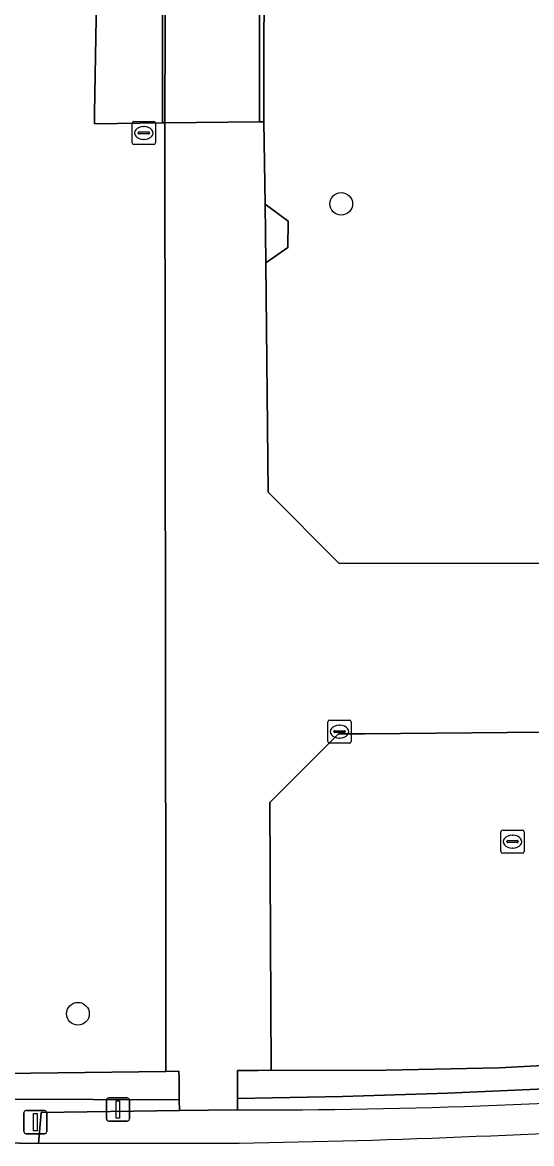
# Model space of a CAD drawing. Extents: x 161477 to 163040, y 383680 to 384871.
# Drawn here: x 161759.79 to 161781.76, y 384036.67 to 384085.06 of the extents above; entities that cross this region are included whole.
import ezdxf

# ---------------------------------------------------------------- set-up
doc = ezdxf.new("R2010")
doc.units = 0
for name, color, linetype in [('IMGEO_Boom', 7, 'Continuous'), ('IMGEO_Fietspad_gesloten', 7, 'Continuous'), ('IMGEO_Groenvoorziening', 7, 'Continuous'), ('IMGEO_Haag', 7, 'Continuous'), ('IMGEO_Kolk', 7, 'Continuous'), ('IMGEO_Lichtmast', 7, 'Continuous'), ('IMGEO_Muur', 7, 'Continuous'), ('IMGEO_Rioolput', 7, 'Continuous'), ('IMGEO_Verkeersbordpaal', 7, 'Continuous'), ('IMGEO_Voetpad_gesloten', 7, 'Continuous'), ('IMGEO_Voetpad_open', 7, 'Continuous')]:
    doc.layers.add(name, color=color, linetype=linetype)

msp = doc.modelspace()

# ---------------------------------------------------------------- linework, layer by layer
at = {"layer": 'IMGEO_Boom'}
for centre in [(161773.547, 384077.231), (161762.187, 384042.271)]:
    msp.add_circle(centre, 0.489, dxfattribs=at)
at = {"layer": 'IMGEO_Fietspad_gesloten'}
msp.add_lwpolyline([(161769.137, 384036.685), (161760.483, 384036.666), (161735.001, 384037.114), (161731.73, 384037.243), (161718.339, 384037.771), (161717.868, 384037.79), (161710.708, 384038.08)], dxfattribs=at)
msp.add_arc((161762.691, 384439.109), 402.475, 270.91769, 273.83159, dxfattribs=at)
at = {"layer": 'IMGEO_Groenvoorziening'}
for points in [[(161765.94, 384080.732), (161765.84, 384080.732), (161762.894, 384080.681), (161762.895, 384081.151), (161763.216, 384099.214), (161763.654, 384124.37), (161759.044, 384124.455), (161758.995, 384129.011), (161747.606, 384128.913), (161747.599, 384129.203), (161747.499, 384129.203), (161747.506, 384130.293), (161735.408, 384130.355), (161735.401, 384130.9), (161735.134, 384130.899), (161735.134, 384143.421), (161734.757, 384143.42), (161723.376, 384146.927), (161723.45, 384147.142), (161721.817, 384147.658)], [(161709.159, 384041.044), (161712.983, 384040.929), (161727.804, 384040.182), (161738.008, 384039.914), (161748.868, 384039.629), (161757.812, 384039.678), (161765.974, 384039.782), (161765.975, 384043.686), (161765.975, 384045.484), (161765.94, 384080.732)], [(161785.324, 384054.458), (161774.563, 384054.35), (161773.422, 384054.349), (161770.467, 384051.387), (161770.494, 384045.528), (161770.523, 384039.839), (161774.78, 384039.82), (161780.364, 384039.936), (161786.006, 384040.233)], [(161820.581, 384041.931), (161821.498, 384042.037), (161821.499, 384042.541), (161817.651, 384042.186), (161800.29, 384040.319), (161796.003, 384039.932), (161791.712, 384039.594), (161787.19, 384039.29), (161782.664, 384039.041), (161778.136, 384038.846), (161773.605, 384038.705), (161769.074, 384038.618), (161769.074, 384038.118)], [(161766.547, 384039.507), (161766.544, 384039.787), (161765.974, 384039.782), (161757.812, 384039.678), (161748.868, 384039.629), (161738.008, 384039.914), (161727.804, 384040.182), (161712.983, 384040.929), (161709.159, 384041.044)], [(161709.172, 384040.189), (161731.47, 384039.163), (161746.35, 384038.751), (161759.129, 384038.577), (161766.559, 384038.55), (161766.554, 384039.013), (161766.547, 384039.507)], [(161786.006, 384040.233), (161780.364, 384039.936), (161774.78, 384039.82), (161770.523, 384039.839), (161769.962, 384039.821), (161769.072, 384039.818), (161769.072, 384039.534), (161769.072, 384038.934), (161769.074, 384038.618), (161773.605, 384038.705), (161778.136, 384038.846), (161782.664, 384039.041)], [(161709.691, 384039.757), (161712.502, 384039.597), (161712.453, 384039.016), (161717.902, 384038.756), (161717.868, 384037.79), (161718.339, 384037.771), (161731.73, 384037.243), (161735.001, 384037.114), (161760.483, 384036.666), (161760.598, 384038.002), (161766.564, 384038.097), (161766.559, 384038.55), (161759.129, 384038.577), (161746.35, 384038.751)]]:
    msp.add_lwpolyline(points, dxfattribs=at)
for points in [[(161783.503, 384132.512), (161783.522, 384140.982), (161770.314, 384141.003), (161770.298, 384137.963), (161770.298, 384137.723), (161770.295, 384135.843), (161770.29, 384132.481), (161770.213, 384080.772), (161770.26, 384077.221), (161771.251, 384076.478), (161771.238, 384075.346), (161770.287, 384074.679), (161770.392, 384064.792), (161773.462, 384061.713), (161783.384, 384061.717), (161783.399, 384075.023), (161782.399, 384075.02), (161782.387, 384079.036), (161783.387, 384079.036)], [(161765.899, 384126.429), (161761.389, 384126.458), (161761.398, 384131.31), (161747.578, 384131.312), (161747.589, 384131.203), (161747.612, 384131.203), (161747.599, 384129.203), (161747.606, 384128.913), (161758.995, 384129.011), (161759.044, 384124.455), (161763.654, 384124.37), (161763.216, 384099.214), (161762.895, 384081.151), (161762.894, 384080.681), (161765.84, 384080.732)]]:
    msp.add_lwpolyline(points, close=True, dxfattribs=at)
msp.add_arc((161769.9, 384300.981), 262.864, 269.82001, 274.69837, dxfattribs=at)
at = {"layer": 'IMGEO_Haag'}
for points in [[(161766.547, 384039.507), (161766.544, 384039.787), (161765.974, 384039.782), (161757.812, 384039.678), (161748.868, 384039.629), (161738.008, 384039.914), (161727.804, 384040.182), (161712.983, 384040.929), (161709.159, 384041.044)], [(161709.172, 384040.189), (161731.47, 384039.163), (161746.35, 384038.751), (161759.129, 384038.577), (161766.559, 384038.55), (161766.554, 384039.013), (161766.547, 384039.507)], [(161786.006, 384040.233), (161780.364, 384039.936), (161774.78, 384039.82), (161770.523, 384039.839), (161769.962, 384039.821), (161769.072, 384039.818), (161769.072, 384039.534), (161769.072, 384038.934), (161769.074, 384038.618), (161773.605, 384038.705), (161778.136, 384038.846), (161782.664, 384039.041)]]:
    msp.add_lwpolyline(points, dxfattribs=at)
at = {"layer": 'IMGEO_Kolk'}
for p, q in [((161772.974, 384054.021), (161772.974, 384054.873)), ((161773.049, 384054.947), (161773.901, 384054.947)), ((161773.975, 384054.873), (161773.975, 384054.021)), ((161773.233, 384054.441), (161773.233, 384054.453)), ((161773.671, 384054.404), (161773.273, 384054.404)), ((161773.276, 384054.49), (161773.674, 384054.49)), ((161773.462, 384054.727), (161773.487, 384054.727)), ((161773.717, 384054.453), (161773.717, 384054.441)), ((161773.901, 384053.947), (161773.049, 384053.947)), ((161773.485, 384054.167), (161773.46, 384054.167))]:
    msp.add_line(p, q, dxfattribs=at)
for points in [[(161772.974, 384054.021), (161772.974, 384054.873)], [(161773.049, 384054.947), (161773.901, 384054.947)], [(161773.975, 384054.873), (161773.975, 384054.021)], [(161773.901, 384053.947), (161773.049, 384053.947)]]:
    msp.add_lwpolyline(points, dxfattribs=at)
for centre, radius, start, end in [((161773.051, 384054.871), 0.0765, 91.552, 178.448), ((161773.051, 384054.871), 0.0765, 91.552, 178.448), ((161773.899, 384054.871), 0.0765, 1.552, 88.448), ((161773.899, 384054.871), 0.0765, 1.552, 88.448), ((161773.273, 384054.45), 0.0403, 85.8775, 175.7526), ((161773.27, 384054.44), 0.0366, 178.938, 274.7102), ((161773.674, 384054.447), 0.043, 264.8664, 352.4533), ((161773.678, 384054.452), 0.0386, 1.7309, 96.639), ((161773.051, 384054.023), 0.0765, 181.552, 268.448), ((161773.051, 384054.023), 0.0765, 181.552, 268.448), ((161773.899, 384054.023), 0.0765, 271.552, 358.448), ((161773.899, 384054.023), 0.0765, 271.552, 358.448)]:
    msp.add_arc(centre, radius, start, end, dxfattribs=at)
for centre, major_axis, ratio, start_param, end_param in [((161773.461, 384054.447), (-0.387, 0.002), 0.722429, 4.712389, 7.853982), ((161773.486, 384054.447), (-0.39, 0.002), 0.717154, 1.570796, 4.712389)]:
    msp.add_ellipse(centre, major_axis=major_axis, ratio=ratio, start_param=start_param, end_param=end_param, dxfattribs=at)
at = {"layer": 'IMGEO_Lichtmast'}
for p, q in [((161763.414, 384037.738), (161763.414, 384038.538)), ((161763.414, 384038.538), (161763.414, 384037.738)), ((161763.514, 384038.638), (161764.304, 384038.638)), ((161764.304, 384038.638), (161763.514, 384038.638)), ((161764.404, 384038.538), (161764.404, 384037.738)), ((161764.404, 384037.738), (161764.404, 384038.538)), ((161764.304, 384037.638), (161763.514, 384037.638)), ((161763.514, 384037.638), (161764.304, 384037.638))]:
    msp.add_line(p, q, dxfattribs=at)
msp.add_lwpolyline([(161763.834, 384038.513), (161763.984, 384038.513), (161763.984, 384037.763), (161763.834, 384037.763), (161763.834, 384038.513)], dxfattribs=at)
for centre, start, end in [((161763.514, 384038.538), 90, 180), ((161763.514, 384038.538), 90, 180), ((161764.304, 384038.538), 0, 90), ((161764.304, 384038.538), 360, 90), ((161763.514, 384037.738), 180, 270), ((161763.514, 384037.738), 180, 270), ((161764.304, 384037.738), 270, 0), ((161764.304, 384037.738), 270, 0)]:
    msp.add_arc(centre, 0.1, start, end, dxfattribs=at)
at = {"layer": 'IMGEO_Muur'}
for points in [[(161770.29, 384132.481), (161770.295, 384135.843), (161770.089, 384135.843), (161770.084, 384132.48), (161770.077, 384127.464), (161770.076, 384126.664), (161770.013, 384080.772), (161770.213, 384080.772)], [(161766.094, 384126.659), (161761.57, 384126.653), (161761.575, 384127.453), (161761.598, 384131.31), (161761.398, 384131.31), (161761.389, 384126.458), (161765.899, 384126.429), (161765.84, 384080.732), (161765.94, 384080.732)]]:
    msp.add_lwpolyline(points, close=True, dxfattribs=at)
at = {"layer": 'IMGEO_Rioolput'}
for p, q in [((161764.529, 384079.864), (161764.529, 384080.716)), ((161764.604, 384080.79), (161765.456, 384080.79)), ((161765.017, 384080.57), (161765.042, 384080.57)), ((161765.53, 384080.716), (161765.53, 384079.864)), ((161764.788, 384080.284), (161764.788, 384080.296)), ((161765.226, 384080.247), (161764.828, 384080.247)), ((161764.831, 384080.333), (161765.229, 384080.333)), ((161765.04, 384080.01), (161765.015, 384080.01)), ((161765.272, 384080.296), (161765.272, 384080.284)), ((161765.456, 384079.79), (161764.604, 384079.79)), ((161780.439, 384049.274), (161780.439, 384050.126)), ((161780.514, 384050.2), (161781.366, 384050.2)), ((161780.927, 384049.98), (161780.952, 384049.98)), ((161781.44, 384050.126), (161781.44, 384049.274)), ((161780.698, 384049.694), (161780.698, 384049.706)), ((161781.136, 384049.657), (161780.738, 384049.657)), ((161780.741, 384049.743), (161781.139, 384049.743)), ((161781.182, 384049.706), (161781.182, 384049.694)), ((161781.366, 384049.2), (161780.514, 384049.2)), ((161780.95, 384049.42), (161780.925, 384049.42))]:
    msp.add_line(p, q, dxfattribs=at)
for points in [[(161764.529, 384079.864), (161764.529, 384080.716)], [(161764.604, 384080.79), (161765.456, 384080.79)], [(161765.53, 384080.716), (161765.53, 384079.864)], [(161765.456, 384079.79), (161764.604, 384079.79)], [(161780.439, 384049.274), (161780.439, 384050.126)], [(161780.514, 384050.2), (161781.366, 384050.2)], [(161781.44, 384050.126), (161781.44, 384049.274)], [(161781.366, 384049.2), (161780.514, 384049.2)]]:
    msp.add_lwpolyline(points, dxfattribs=at)
for centre, radius, start, end in [((161764.606, 384080.714), 0.0765, 91.552, 178.448), ((161764.606, 384080.714), 0.0765, 91.552, 178.448), ((161765.454, 384080.714), 0.0765, 1.552, 88.448), ((161765.454, 384080.714), 0.0765, 1.552, 88.448), ((161764.828, 384080.293), 0.0403, 85.8775, 175.7526), ((161764.825, 384080.283), 0.0366, 178.938, 274.7102), ((161765.229, 384080.29), 0.043, 264.8664, 352.4533), ((161765.233, 384080.295), 0.0386, 1.7309, 96.639), ((161764.606, 384079.866), 0.0765, 181.552, 268.448), ((161764.606, 384079.866), 0.0765, 181.552, 268.448), ((161765.454, 384079.866), 0.0765, 271.552, 358.448), ((161765.454, 384079.866), 0.0765, 271.552, 358.448), ((161780.516, 384050.124), 0.0765, 91.552, 178.448), ((161780.516, 384050.124), 0.0765, 91.552, 178.448), ((161781.364, 384050.124), 0.0765, 1.552, 88.448), ((161781.364, 384050.124), 0.0765, 1.552, 88.448), ((161780.738, 384049.703), 0.0403, 85.8775, 175.7526), ((161780.735, 384049.693), 0.0366, 178.938, 274.7102), ((161781.139, 384049.7), 0.043, 264.8664, 352.4533), ((161781.143, 384049.705), 0.0386, 1.7309, 96.639), ((161780.516, 384049.276), 0.0765, 181.552, 268.448), ((161780.516, 384049.276), 0.0765, 181.552, 268.448), ((161781.364, 384049.276), 0.0765, 271.552, 358.448), ((161781.364, 384049.276), 0.0765, 271.552, 358.448)]:
    msp.add_arc(centre, radius, start, end, dxfattribs=at)
for centre, major_axis, ratio, start_param, end_param in [((161765.016, 384080.29), (-0.387, 0.002), 0.722429, 4.712389, 7.853982), ((161765.041, 384080.29), (-0.39, 0.002), 0.717154, 1.570796, 4.712389), ((161780.926, 384049.7), (-0.387, 0.002), 0.722429, 4.712389, 7.853982), ((161780.951, 384049.7), (-0.39, 0.002), 0.717154, 1.570796, 4.712389)]:
    msp.add_ellipse(centre, major_axis=major_axis, ratio=ratio, start_param=start_param, end_param=end_param, dxfattribs=at)
at = {"layer": 'IMGEO_Verkeersbordpaal'}
for p, q in [((161759.852, 384037.193), (161759.852, 384037.993)), ((161759.852, 384037.993), (161759.852, 384037.193)), ((161759.952, 384038.093), (161760.742, 384038.093)), ((161760.742, 384038.093), (161759.952, 384038.093)), ((161760.842, 384037.993), (161760.842, 384037.193)), ((161760.842, 384037.193), (161760.842, 384037.993)), ((161760.742, 384037.093), (161759.952, 384037.093)), ((161759.952, 384037.093), (161760.742, 384037.093))]:
    msp.add_line(p, q, dxfattribs=at)
msp.add_lwpolyline([(161760.272, 384037.968), (161760.422, 384037.968), (161760.422, 384037.218), (161760.272, 384037.218), (161760.272, 384037.968)], dxfattribs=at)
for centre, start, end in [((161759.952, 384037.993), 90, 180), ((161759.952, 384037.993), 90, 180), ((161760.742, 384037.993), 0, 90), ((161760.742, 384037.993), 360, 90), ((161759.952, 384037.193), 180, 270), ((161759.952, 384037.193), 180, 270), ((161760.742, 384037.193), 270, 0), ((161760.742, 384037.193), 270, 0)]:
    msp.add_arc(centre, 0.1, start, end, dxfattribs=at)
at = {"layer": 'IMGEO_Voetpad_gesloten'}
msp.add_lwpolyline([(161770.076, 384126.664), (161766.094, 384126.659), (161765.94, 384080.732), (161770.013, 384080.772)], close=True, dxfattribs=at)
at = {"layer": 'IMGEO_Voetpad_open'}
for points in [[(161783.384, 384061.717), (161773.462, 384061.713), (161770.392, 384064.792), (161770.287, 384074.679), (161770.26, 384077.221), (161770.213, 384080.772), (161770.013, 384080.772), (161765.94, 384080.732), (161765.975, 384045.484), (161765.975, 384043.686), (161765.974, 384039.782), (161766.544, 384039.787), (161766.547, 384039.507), (161766.554, 384039.013), (161766.559, 384038.55), (161766.564, 384038.097), (161769.074, 384038.118), (161769.074, 384038.618), (161769.072, 384038.934), (161769.072, 384039.534), (161769.072, 384039.818), (161769.962, 384039.821), (161770.523, 384039.839), (161770.494, 384045.528), (161770.467, 384051.387), (161773.422, 384054.349), (161774.563, 384054.35), (161785.324, 384054.458)], [(161769.074, 384038.118), (161766.564, 384038.097), (161760.598, 384038.002), (161760.483, 384036.666), (161769.137, 384036.685)]]:
    msp.add_lwpolyline(points, dxfattribs=at)
msp.add_lwpolyline([(161771.251, 384076.478), (161770.26, 384077.221), (161770.287, 384074.679), (161771.238, 384075.346)], close=True, dxfattribs=at)
for centre, radius, start, end in [((161769.9, 384300.981), 262.864, 269.82001, 274.69837), ((161762.691, 384439.109), 402.475, 270.91769, 273.83159)]:
    msp.add_arc(centre, radius, start, end, dxfattribs=at)

doc.saveas('drawing.dxf')
